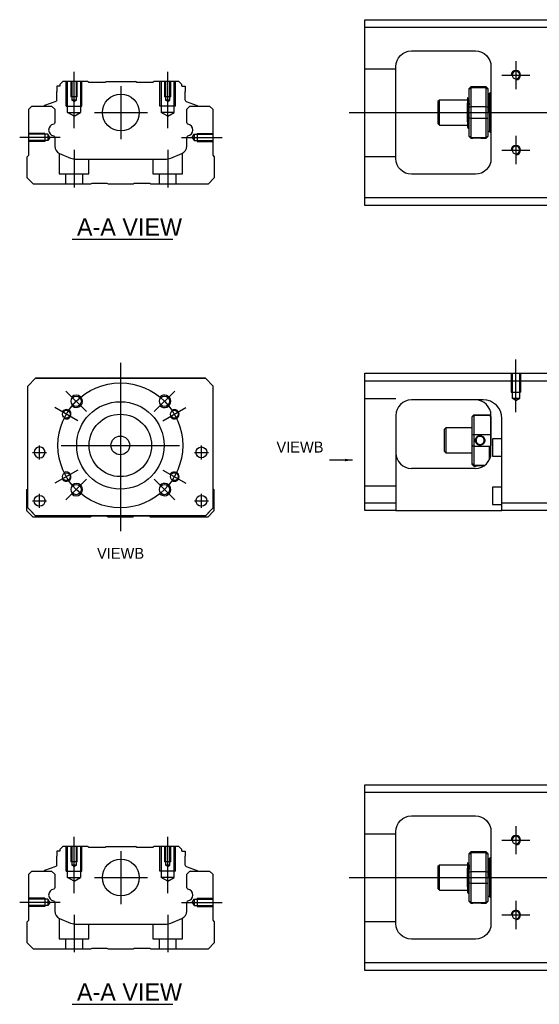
# Model space of a CAD drawing. Header units: millimetres. Extents: x -212 to 3135, y -1694 to 860.
# Tile 467 of 565: x 835 to 1001, y -819 to -504. Entities that reach past the tile are written whole.
import ezdxf
from ezdxf.lldxf.tags import DXFTag

# ---------------------------------------------------------------- set-up
doc = ezdxf.new("R2010")
doc.units = ezdxf.units.MM
doc.layers.get('0').update_dxf_attribs({"linetype": 'CONTINUOUS'})
doc.layers.add('2', color=7, linetype='CONTINUOUS', true_color=0xffffff)
doc.styles.add('CHN', font='txt')
doc.styles.add('DIM-7', font='SIMPLEX.shx', dxfattribs={"width": 0.7, "bigfont": 'chineset.shx'})
tags = doc.linetypes.add('DASHED', pattern=[25.72, 12.86, -12.86]).pattern_tags.tags
tags[6:7] = [DXFTag(74, 4), DXFTag(75, 0), DXFTag(340, '0'), DXFTag(46, 0.0), DXFTag(50, 0.0), DXFTag(44, 0.0), DXFTag(45, 0.0)]
tags[4:5] = [DXFTag(74, 4), DXFTag(75, 0), DXFTag(340, '0'), DXFTag(46, 0.0), DXFTag(50, 0.0), DXFTag(44, 0.0), DXFTag(45, 0.0)]
doc.dimstyles.new('CNS', dxfattribs={"dimtxt": 3.5, "dimasz": 2.5, "dimexe": 1, "dimexo": 1, "dimgap": 1, "dimtad": 1, "dimdsep": 46, "dimtxsty": 'DIM-7', "dimcen": 0.09, "dimclrd": 4, "dimclre": 4, "dimclrt": 1, "dimadec": 0, "dimazin": 0, "dimtfac": 1, "dimtmove": 0, "dimatfit": 3, "dimfxl": 0, "dimtvp": 0.971429, "dimtolj": 1, "dimarcsym": 0})

msp = doc.modelspace()

# ---------------------------------------------------------------- linework, layer by layer
at = {"linetype": 'Continuous'}
for p, q in [((945.43, -506.59), (945.43, -504.09)), ((945.43, -504.09), (1004.43, -504.09)), ((1004.43, -506.59), (945.43, -506.59)), ((945.43, -561.09), (945.43, -506.59)), ((960.43, -514.09), (980.93, -514.09)), ((955.43, -548.59), (955.43, -519.09)), ((985.93, -519.09), (985.93, -548.59)), ((846.7, -525.34), (846.7, -527.04)), ((847.7, -525.34), (846.7, -525.34)), ((848.7, -523.84), (847.7, -524.84)), ((847.7, -524.84), (847.7, -525.34)), ((856.57, -523.84), (848.7, -523.84)), ((856.87, -524.14), (856.57, -523.84)), ((856.87, -524.14), (862.27, -524.14)), ((862.27, -524.14), (862.57, -523.84)), ((862.57, -523.84), (871.97, -523.84)), ((872.27, -524.14), (871.97, -523.84)), ((872.27, -524.14), (877.67, -524.14)), ((877.97, -523.84), (877.67, -524.14)), ((885.85, -523.84), (877.97, -523.84)), ((886.85, -524.84), (885.85, -523.84)), ((886.85, -525.34), (886.85, -524.84)), ((886.85, -525.34), (887.85, -525.34)), ((887.85, -525.34), (887.85, -527.04)), ((979.43, -525.64), (978.93, -526.14)), ((978.93, -526.32), (978.93, -526.14)), ((978.93, -532.16), (978.93, -526.32)), ((984.43, -525.64), (979.43, -525.64)), ((979.43, -525.64), (979.43, -525.87)), ((979.43, -525.87), (979.43, -531.91)), ((984.43, -525.87), (979.43, -525.87)), ((984.93, -526.14), (984.43, -525.64)), ((984.43, -525.87), (984.43, -525.64)), ((984.43, -531.91), (984.43, -525.87)), ((984.93, -526.14), (984.93, -526.32)), ((984.93, -526.32), (984.93, -532.16)), ((846.7, -529.84), (846.7, -527.04)), ((887.85, -529.84), (887.85, -527.04)), ((969.43, -529.84), (968.93, -530.34)), ((978.43, -529.84), (969.43, -529.84)), ((969.43, -537.84), (969.43, -529.84)), ((978.8, -529.34), (978.56, -529.34)), ((985.43, -527.84), (984.93, -527.84)), ((985.43, -533.84), (985.43, -527.84)), ((985.43, -527.94), (985.43, -539.74)), ((837.72, -532.79), (838.72, -531.79)), ((837.72, -547.49), (837.72, -532.79)), ((838.72, -531.79), (845.05, -531.79)), ((842.66, -531.76), (842.66, -531.79)), ((846.37, -530.31), (842.79, -531.6)), ((845.05, -531.79), (846.05, -532.79)), ((846.05, -532.79), (846.05, -537.07)), ((888.17, -530.31), (891.75, -531.6)), ((888.4, -532.79), (889.4, -531.79)), ((888.4, -537.07), (888.4, -532.79)), ((889.4, -531.79), (895.72, -531.79)), ((891.88, -531.76), (891.88, -531.79)), ((895.72, -531.79), (896.72, -532.79)), ((896.72, -532.79), (896.72, -547.49)), ((968.93, -530.34), (968.93, -530.34)), ((968.93, -530.34), (968.93, -537.34)), ((978.43, -536.82), (978.43, -530.87)), ((978.93, -533.84), (978.93, -532.16)), ((979.43, -531.91), (979.43, -533.84)), ((979.43, -531.91), (984.43, -531.91)), ((984.43, -533.84), (984.43, -531.91)), ((984.93, -532.16), (984.93, -535.52)), ((978.93, -535.52), (978.93, -533.84)), ((978.93, -541.35), (978.93, -535.52)), ((979.43, -533.84), (979.43, -535.77)), ((979.43, -535.77), (979.43, -541.81)), ((984.43, -535.77), (979.43, -535.77)), ((984.43, -535.77), (984.43, -533.84)), ((984.43, -541.81), (984.43, -535.77)), ((984.93, -535.52), (984.93, -541.35)), ((985.43, -533.84), (985.43, -539.84)), ((968.93, -537.34), (969.43, -537.84)), ((969.43, -537.84), (978.43, -537.84)), ((978.59, -538.84), (978.76, -538.84)), ((846.05, -541.8), (846.05, -544.62)), ((888.4, -544.62), (888.4, -541.8)), ((978.93, -541.54), (978.93, -541.35)), ((978.93, -541.54), (979.43, -542.04)), ((979.43, -541.81), (979.43, -542.04)), ((979.43, -541.81), (984.43, -541.81)), ((979.43, -542.04), (979.92, -542.04)), ((982.93, -542.04), (984.43, -542.04)), ((984.43, -542.04), (984.93, -541.54)), ((984.43, -542.04), (984.43, -541.81)), ((984.93, -539.84), (985.43, -539.84)), ((984.93, -541.35), (984.93, -541.54)), ((837.22, -547.99), (837.72, -547.49)), ((837.22, -554.79), (837.22, -547.99)), ((847.59, -546.93), (851.15, -548.41)), ((883.29, -548.41), (886.86, -546.93)), ((896.72, -547.49), (897.22, -547.99)), ((897.22, -547.99), (897.22, -554.79)), ((853.07, -548.79), (881.38, -548.79)), ((839.22, -556.79), (837.22, -554.79)), ((897.22, -554.79), (895.22, -556.79)), ((980.93, -553.59), (960.43, -553.59)), ((857.57, -556.79), (839.22, -556.79)), ((857.92, -556.54), (857.57, -556.79)), ((862.92, -556.54), (857.92, -556.54)), ((863.27, -556.79), (862.92, -556.54)), ((871.17, -556.79), (863.27, -556.79)), ((871.52, -556.54), (871.17, -556.79)), ((876.52, -556.54), (871.52, -556.54)), ((876.87, -556.79), (876.52, -556.54)), ((895.22, -556.79), (876.87, -556.79)), ((945.43, -563.59), (945.43, -561.09)), ((945.43, -561.09), (1004.43, -561.09)), ((1004.43, -563.59), (945.43, -563.59)), ((837.4, -621.46), (839.9, -618.96)), ((839.9, -618.96), (837.4, -621.46)), ((839.9, -618.96), (894.4, -618.96)), ((894.4, -618.96), (839.9, -618.96)), ((894.4, -618.96), (896.9, -621.46)), ((896.9, -621.46), (894.4, -618.96)), ((837.4, -660.46), (837.4, -621.46)), ((896.9, -660.46), (896.9, -621.46)), ((837.11, -654.61), (837.4, -654.31)), ((837.11, -661.41), (837.11, -654.61)), ((896.9, -654.41), (897.11, -654.61)), ((897.11, -654.61), (897.11, -661.41)), ((839.11, -663.41), (837.11, -661.41)), ((837.4, -660.46), (839.9, -662.96)), ((839.9, -662.96), (838.4, -661.46)), ((894.4, -662.96), (896.9, -660.46)), ((897.11, -661.41), (895.11, -663.41)), ((857.46, -663.41), (839.11, -663.41)), ((839.9, -662.96), (839.9, -662.96)), ((894.4, -662.96), (839.9, -662.96)), ((894.4, -662.96), (839.9, -662.96)), ((857.81, -663.16), (857.46, -663.41)), ((862.81, -663.16), (857.81, -663.16)), ((863.16, -663.41), (862.81, -663.16)), ((871.05, -663.41), (863.16, -663.41)), ((871.4, -663.16), (871.05, -663.41)), ((876.4, -663.16), (871.4, -663.16)), ((876.76, -663.41), (876.4, -663.16)), ((895.11, -663.41), (876.76, -663.41)), ((945.43, -751.63), (945.43, -749.13)), ((945.43, -749.13), (1004.43, -749.13)), ((1004.43, -751.63), (945.43, -751.63)), ((945.43, -806.13), (945.43, -751.63)), ((960.43, -759.13), (980.93, -759.13)), ((955.43, -793.63), (955.43, -764.13)), ((985.93, -764.13), (985.93, -793.63)), ((848.7, -768.88), (847.7, -769.88)), ((856.57, -768.88), (848.7, -768.88)), ((856.87, -769.18), (856.57, -768.88)), ((856.87, -769.18), (862.27, -769.18)), ((862.27, -769.18), (862.57, -768.88)), ((862.57, -768.88), (871.97, -768.88)), ((872.27, -769.18), (871.97, -768.88)), ((872.27, -769.18), (877.67, -769.18)), ((877.97, -768.88), (877.67, -769.18)), ((885.85, -768.88), (877.97, -768.88)), ((886.85, -769.88), (885.85, -768.88)), ((846.7, -770.38), (846.7, -772.08)), ((847.7, -770.38), (846.7, -770.38)), ((846.7, -774.88), (846.7, -772.08)), ((847.7, -769.88), (847.7, -770.38)), ((886.85, -770.38), (886.85, -769.88)), ((886.85, -770.38), (887.85, -770.38)), ((887.85, -770.38), (887.85, -772.08)), ((887.85, -774.88), (887.85, -772.08)), ((979.43, -770.68), (978.93, -771.18)), ((978.93, -771.36), (978.93, -771.18)), ((978.93, -777.2), (978.93, -771.36)), ((984.43, -770.68), (979.43, -770.68)), ((979.43, -770.68), (979.43, -770.91)), ((979.43, -770.91), (979.43, -776.95)), ((984.43, -770.91), (979.43, -770.91)), ((984.93, -771.18), (984.43, -770.68)), ((984.43, -770.91), (984.43, -770.68)), ((984.43, -776.95), (984.43, -770.91)), ((984.93, -771.18), (984.93, -771.36)), ((984.93, -771.36), (984.93, -777.2)), ((846.37, -775.35), (842.79, -776.64)), ((888.17, -775.35), (891.75, -776.64)), ((969.43, -774.88), (968.93, -775.38)), ((968.93, -775.38), (968.93, -775.38)), ((968.93, -775.38), (968.93, -782.38)), ((978.43, -774.88), (969.43, -774.88)), ((969.43, -782.88), (969.43, -774.88)), ((978.8, -774.38), (978.56, -774.38)), ((985.43, -772.88), (984.93, -772.88)), ((985.43, -778.88), (985.43, -772.88)), ((985.43, -772.98), (985.43, -784.78)), ((837.72, -777.83), (838.72, -776.83)), ((837.72, -792.53), (837.72, -777.83)), ((838.72, -776.83), (845.05, -776.83)), ((842.66, -776.8), (842.66, -776.83)), ((845.05, -776.83), (846.05, -777.83)), ((846.05, -777.83), (846.05, -782.1)), ((888.4, -777.83), (889.4, -776.83)), ((888.4, -782.1), (888.4, -777.83)), ((889.4, -776.83), (895.72, -776.83)), ((891.88, -776.8), (891.88, -776.83)), ((895.72, -776.83), (896.72, -777.83)), ((896.72, -777.83), (896.72, -792.53)), ((978.43, -781.86), (978.43, -775.9)), ((978.93, -778.88), (978.93, -777.2)), ((978.93, -780.55), (978.93, -778.88)), ((979.43, -776.95), (979.43, -778.88)), ((979.43, -776.95), (984.43, -776.95)), ((979.43, -778.88), (979.43, -780.81)), ((984.43, -778.88), (984.43, -776.95)), ((984.43, -780.81), (984.43, -778.88)), ((984.93, -777.2), (984.93, -780.55)), ((985.43, -778.88), (985.43, -784.88)), ((978.93, -786.39), (978.93, -780.55)), ((979.43, -780.81), (979.43, -786.84)), ((984.43, -780.81), (979.43, -780.81)), ((984.43, -786.84), (984.43, -780.81)), ((984.93, -780.55), (984.93, -786.39)), ((968.93, -782.38), (969.43, -782.88)), ((969.43, -782.88), (978.43, -782.88)), ((978.59, -783.88), (978.76, -783.88)), ((984.93, -784.88), (985.43, -784.88)), ((846.05, -786.84), (846.05, -789.66)), ((888.4, -789.66), (888.4, -786.84)), ((978.93, -786.58), (978.93, -786.39)), ((978.93, -786.58), (979.43, -787.08)), ((979.43, -786.84), (979.43, -787.08)), ((979.43, -786.84), (984.43, -786.84)), ((979.43, -787.08), (979.92, -787.08)), ((982.93, -787.08), (984.43, -787.08)), ((984.43, -787.08), (984.93, -786.58)), ((984.43, -787.08), (984.43, -786.84)), ((984.93, -786.39), (984.93, -786.58)), ((837.22, -793.03), (837.72, -792.53)), ((837.22, -799.83), (837.22, -793.03)), ((847.59, -791.97), (851.15, -793.45)), ((853.07, -793.83), (881.38, -793.83)), ((883.29, -793.45), (886.86, -791.97)), ((896.72, -792.53), (897.22, -793.03)), ((897.22, -793.03), (897.22, -799.83)), ((839.22, -801.83), (837.22, -799.83)), ((897.22, -799.83), (895.22, -801.83)), ((980.93, -798.63), (960.43, -798.63)), ((857.57, -801.83), (839.22, -801.83)), ((857.92, -801.58), (857.57, -801.83)), ((862.92, -801.58), (857.92, -801.58)), ((863.27, -801.83), (862.92, -801.58)), ((871.17, -801.83), (863.27, -801.83)), ((871.52, -801.58), (871.17, -801.83)), ((876.52, -801.58), (871.52, -801.58)), ((876.87, -801.83), (876.52, -801.58)), ((895.22, -801.83), (876.87, -801.83)), ((945.43, -808.63), (945.43, -806.13)), ((945.43, -806.13), (1004.43, -806.13)), ((1004.43, -808.63), (945.43, -808.63))]:
    msp.add_line(p, q, dxfattribs=at)
at = {"linetype": 'DASHED', "ltscale": 0.1}
for p, q in [((955.43, -519.98), (945.43, -519.98)), ((849.77, -531.84), (849.77, -523.84)), ((850.2, -533.84), (850.2, -523.84)), ((851.27, -523.84), (851.27, -528.84)), ((851.53, -523.84), (851.53, -529.84)), ((853.01, -529.84), (853.01, -523.84)), ((853.27, -528.84), (853.27, -523.84)), ((854.34, -523.84), (854.34, -533.84)), ((854.77, -531.84), (854.77, -523.84)), ((879.77, -531.84), (879.77, -523.84)), ((880.2, -523.84), (880.2, -533.84)), ((881.27, -523.84), (881.27, -528.84)), ((881.53, -523.84), (881.53, -529.84)), ((883.01, -529.84), (883.01, -523.84)), ((883.27, -528.84), (883.27, -523.84)), ((884.34, -533.84), (884.34, -523.84)), ((884.77, -531.84), (884.77, -523.84)), ((853.27, -528.84), (851.27, -528.84)), ((853.01, -529.84), (851.53, -529.84)), ((852.27, -530.26), (851.53, -529.84)), ((852.27, -530.26), (853.01, -529.84)), ((883.27, -528.84), (881.27, -528.84)), ((883.01, -529.84), (881.53, -529.84)), ((882.27, -530.26), (881.53, -529.84)), ((882.27, -530.26), (883.01, -529.84)), ((849.77, -531.84), (854.77, -531.84)), ((884.77, -531.84), (879.77, -531.84)), ((850.2, -533.84), (854.34, -533.84)), ((852.27, -535.03), (850.2, -533.84)), ((852.27, -535.03), (854.34, -533.84)), ((884.34, -533.84), (880.2, -533.84)), ((882.27, -535.03), (880.2, -533.84)), ((882.27, -535.03), (884.34, -533.84)), ((842.86, -540.49), (837.86, -540.49)), ((843.86, -540.78), (837.86, -540.78)), ((842.86, -540.49), (842.86, -543.09)), ((843.86, -540.78), (843.86, -542.8)), ((844.44, -541.79), (843.86, -540.78)), ((844.44, -541.79), (843.86, -542.8)), ((890.14, -541.79), (890.72, -540.78)), ((890.14, -541.79), (890.72, -542.8)), ((890.72, -540.78), (890.72, -542.8)), ((890.72, -540.78), (896.72, -540.78)), ((891.72, -540.49), (891.72, -543.09)), ((891.72, -540.49), (896.72, -540.49)), ((843.86, -542.8), (837.86, -542.8)), ((842.86, -543.09), (837.86, -543.09)), ((842.86, -542.87), (842.86, -542.91)), ((890.72, -542.8), (896.72, -542.8)), ((891.72, -542.87), (891.72, -542.91)), ((891.72, -543.09), (896.72, -543.09)), ((847.52, -546.92), (847.52, -553.49)), ((887.02, -553.49), (887.02, -546.85)), ((955.43, -547.98), (945.43, -547.98)), ((857.02, -553.49), (857.02, -548.79)), ((877.52, -548.79), (877.52, -553.49)), ((847.52, -553.49), (857.02, -553.49)), ((849.52, -553.49), (849.52, -556.79)), ((855.02, -556.79), (855.02, -553.49)), ((877.52, -553.49), (887.02, -553.49)), ((879.52, -553.49), (879.52, -556.79)), ((885.02, -556.79), (885.02, -553.49)), ((955.43, -765.02), (945.43, -765.02)), ((849.77, -776.88), (849.77, -768.88)), ((850.2, -778.88), (850.2, -768.88)), ((851.27, -768.88), (851.27, -773.88)), ((851.53, -768.88), (851.53, -774.88)), ((853.01, -774.88), (853.01, -768.88)), ((853.27, -773.88), (853.27, -768.88)), ((854.34, -768.88), (854.34, -778.88)), ((854.77, -776.88), (854.77, -768.88)), ((879.77, -776.88), (879.77, -768.88)), ((880.2, -768.88), (880.2, -778.88)), ((881.27, -768.88), (881.27, -773.88)), ((881.53, -768.88), (881.53, -774.88)), ((883.01, -774.88), (883.01, -768.88)), ((883.27, -773.88), (883.27, -768.88)), ((884.34, -778.88), (884.34, -768.88)), ((884.77, -776.88), (884.77, -768.88)), ((853.27, -773.88), (851.27, -773.88)), ((852.27, -775.3), (851.53, -774.87)), ((853.01, -774.88), (851.53, -774.88)), ((852.27, -775.3), (853.01, -774.87)), ((883.27, -773.88), (881.27, -773.88)), ((882.27, -775.3), (881.53, -774.87)), ((883.01, -774.88), (881.53, -774.88)), ((882.27, -775.3), (883.01, -774.87)), ((849.77, -776.88), (854.77, -776.88)), ((850.2, -778.88), (854.34, -778.88)), ((852.27, -780.07), (850.2, -778.88)), ((852.27, -780.07), (854.34, -778.88)), ((884.77, -776.88), (879.77, -776.88)), ((884.34, -778.88), (880.2, -778.88)), ((882.27, -780.07), (880.2, -778.88)), ((882.27, -780.07), (884.34, -778.88)), ((842.86, -785.53), (837.86, -785.53)), ((843.86, -785.82), (837.86, -785.82)), ((843.86, -787.84), (837.86, -787.84)), ((842.86, -788.13), (837.86, -788.13)), ((842.86, -785.53), (842.86, -788.13)), ((842.86, -787.9), (842.86, -787.95)), ((843.86, -785.82), (843.86, -787.84)), ((844.44, -786.83), (843.86, -785.82)), ((844.44, -786.83), (843.86, -787.84)), ((890.14, -786.83), (890.72, -785.82)), ((890.14, -786.83), (890.72, -787.84)), ((890.72, -785.82), (890.72, -787.84)), ((890.72, -785.82), (896.72, -785.82)), ((890.72, -787.84), (896.72, -787.84)), ((891.72, -785.53), (891.72, -788.13)), ((891.72, -785.53), (896.72, -785.53)), ((891.72, -787.9), (891.72, -787.95)), ((891.72, -788.13), (896.72, -788.13)), ((847.52, -791.95), (847.52, -798.53)), ((857.02, -798.53), (857.02, -793.83)), ((877.52, -793.83), (877.52, -798.53)), ((887.02, -798.53), (887.02, -791.89)), ((955.43, -793.02), (945.43, -793.02)), ((847.52, -798.53), (857.02, -798.53)), ((849.52, -798.53), (849.52, -801.83)), ((855.02, -801.83), (855.02, -798.53)), ((877.52, -798.53), (887.02, -798.53)), ((879.52, -798.53), (879.52, -801.83)), ((885.02, -801.83), (885.02, -798.53))]:
    msp.add_line(p, q, dxfattribs=at)
for p, q in [((993.93, -517.34), (993.93, -526.34)), ((989.43, -521.84), (998.43, -521.84)), ((940.43, -533.84), (1078.86, -533.84)), ((847.82, -541.79), (834.82, -541.79)), ((993.93, -541.34), (993.93, -550.34)), ((989.43, -545.84), (998.43, -545.84)), ((851.68, -574.44), (883.92, -574.44)), ((838.97, -642.71), (843.47, -642.71)), ((838.97, -642.71), (843.47, -642.71)), ((890.84, -642.71), (895.34, -642.71)), ((890.84, -642.71), (895.34, -642.71)), ((838.97, -658.21), (843.47, -658.21)), ((838.97, -658.21), (843.47, -658.21)), ((890.84, -658.21), (895.34, -658.21)), ((890.84, -658.21), (895.34, -658.21)), ((993.93, -762.37), (993.93, -771.37)), ((989.43, -766.87), (998.43, -766.87)), ((940.43, -778.88), (1078.86, -778.88)), ((847.82, -786.83), (834.82, -786.83)), ((993.93, -786.37), (993.93, -795.37)), ((989.43, -790.87), (998.43, -790.87)), ((851.68, -819.48), (883.92, -819.48))]:
    msp.add_line(p, q)
at = {"ltscale": 0.1}
for p, q in [((852.27, -538.84), (852.27, -520.84)), ((882.27, -538.84), (882.27, -520.84)), ((886.72, -541.79), (899.72, -541.79)), ((852.27, -545.79), (852.27, -557.79)), ((882.27, -545.79), (882.27, -557.79)), ((852.27, -783.88), (852.27, -765.88)), ((882.27, -783.88), (882.27, -765.88)), ((886.72, -786.83), (899.72, -786.83)), ((852.27, -790.83), (852.27, -802.83)), ((882.27, -790.83), (882.27, -802.83))]:
    msp.add_line(p, q, dxfattribs=at)
at = {"linetype": 'DASHED'}
for p, q in [((856.87, -524.14), (856.87, -524.14)), ((877.67, -524.14), (877.67, -524.14)), ((978.56, -529.34), (978.55, -529.34)), ((839.9, -618.96), (839.9, -618.96)), ((856.38, -618.96), (853.93, -618.96)), ((877.93, -618.96), (880.38, -618.96)), ((894.4, -618.96), (894.4, -618.96)), ((837.4, -621.46), (837.4, -621.46)), ((896.9, -621.46), (896.9, -621.46)), ((839.47, -642.71), (839.47, -642.71)), ((842.97, -642.71), (842.97, -642.71)), ((891.34, -642.71), (891.34, -642.71)), ((894.84, -642.71), (894.84, -642.71)), ((837.4, -645.96), (837.4, -645.96)), ((896.9, -645.96), (896.9, -645.96)), ((839.47, -658.21), (839.47, -658.21)), ((842.97, -658.21), (842.97, -658.21)), ((838.4, -661.46), (838.4, -661.46)), ((894.4, -662.96), (896.9, -660.46)), ((895.9, -661.46), (894.4, -662.96)), ((896.9, -660.46), (895.9, -661.46)), ((895.9, -661.46), (895.9, -661.46)), ((894.4, -662.96), (894.4, -662.96)), ((856.87, -769.18), (856.87, -769.18)), ((877.67, -769.18), (877.67, -769.18)), ((978.56, -774.38), (978.55, -774.38))]:
    msp.add_line(p, q, dxfattribs=at)
at = {"ltscale": 0.3}
for p, q in [((867.27, -525.34), (867.27, -542.34)), ((858.77, -533.84), (875.77, -533.84)), ((867.1, -613.96), (867.1, -667.96)), ((856.25, -629.61), (849.67, -623.03)), ((877.96, -629.61), (884.53, -623.03)), ((853.46, -632.59), (846.1, -628.34)), ((880.74, -632.59), (888.1, -628.34)), ((841.22, -644.96), (841.22, -640.46)), ((841.22, -644.96), (841.22, -640.46)), ((848.1, -640.46), (886.1, -640.46)), ((893.09, -644.96), (893.09, -640.46)), ((893.09, -644.96), (893.09, -640.46)), ((853.46, -648.34), (846.1, -652.59)), ((880.74, -648.34), (888.1, -652.59)), ((856.25, -651.31), (849.67, -657.89)), ((877.96, -651.31), (884.53, -657.89)), ((841.22, -660.46), (841.22, -655.96)), ((841.22, -660.46), (841.22, -655.96)), ((893.09, -660.46), (893.09, -655.96)), ((893.09, -660.46), (893.09, -655.96)), ((867.27, -770.38), (867.27, -787.38)), ((858.77, -778.88), (875.77, -778.88))]:
    msp.add_line(p, q, dxfattribs=at)
at = {"linetype": 'Continuous', "extrusion": (0, 0, -1)}
for centre, radius in [((-993.93, -521.84), 1.23), ((-993.93, -545.84), 1.23), ((-841.22, -642.71), 1.75), ((-993.93, -766.87), 1.23), ((-993.93, -790.87), 1.23)]:
    msp.add_circle(centre, radius, dxfattribs=at)
at = {"linetype": 'Continuous'}
for centre, radius in [((867.27, -533.84), 5.9), ((852.96, -626.32), 1.65), ((867.1, -640.46), 14), ((881.25, -626.32), 1.65), ((849.78, -630.46), 1.25), ((867.1, -640.46), 10), ((884.42, -630.46), 1.25), ((867.1, -640.46), 3), ((893.09, -642.71), 1.75), ((849.78, -650.46), 1.25), ((884.42, -650.46), 1.25), ((852.96, -654.6), 1.65), ((881.25, -654.6), 1.65), ((841.22, -658.21), 1.75), ((893.09, -658.21), 1.75), ((867.27, -778.88), 5.9)]:
    msp.add_circle(centre, radius, dxfattribs=at)
at = {"ltscale": 0.3}
msp.add_circle((867.1, -640.46), 20, dxfattribs=at)
at = {"linetype": 'Continuous', "extrusion": (0, 0, -1)}
for centre, radius, start, end in [((-960.43, -519.09), 5, 0, 90), ((-980.93, -519.09), 5, 90, 180), ((-846.2, -529.84), 0.5, 180, 250.1017), ((-891.68, -531.79), 0.2, 109.8983, 172.0917), ((-845.55, -537.07), 0.5, 180, 249.8105), ((-888.9, -537.07), 0.5, 290.1895, 0), ((-845.55, -541.8), 0.5, 110.1895, 180), ((-888.9, -541.8), 0.5, 0, 69.8105), ((-960.43, -548.59), 5, 270, 0), ((-980.93, -548.59), 5, 180, 270), ((-960.43, -764.13), 5, 0, 90), ((-980.93, -764.13), 5, 90, 180), ((-846.2, -774.88), 0.5, 180, 250.1017), ((-891.68, -776.83), 0.2, 109.8983, 172.0917), ((-845.55, -782.1), 0.5, 180, 249.8105), ((-888.9, -782.1), 0.5, 290.1895, 0), ((-845.55, -786.84), 0.5, 110.1895, 180), ((-888.9, -786.84), 0.5, 0, 69.8105), ((-960.43, -793.63), 5, 270, 0), ((-980.93, -793.63), 5, 180, 270)]:
    msp.add_arc(centre, radius, start, end, dxfattribs=at)
for centre, radius, start, end in [((993.93, -521.84), 1.5, 270, 180), ((993.93, -545.84), 1.5, 270, 180), ((852.96, -626.32), 2, 227.8658, 135), ((881.25, -626.32), 2, 225, 137.8658), ((849.78, -630.46), 1.5, 242.1491, 150), ((884.42, -630.46), 1.5, 210, 122.1491), ((849.78, -650.46), 1.5, 210, 117.8509), ((884.42, -650.46), 1.5, 237.8509, 150), ((852.96, -654.6), 2, 225, 132.134), ((881.25, -654.6), 2, 222.1342, 135), ((993.93, -766.87), 1.5, 270, 180), ((993.93, -790.87), 1.5, 270, 180)]:
    msp.add_arc(centre, radius, start, end)
at = {"linetype": 'Continuous'}
for centre, radius, start, end in [((888.35, -529.84), 0.5, 180, 250.1017), ((985.93, -527.94), 0.5, 90, 180), ((842.86, -531.79), 0.2, 109.8983, 172.0917), ((846.04, -539.43), 1.93, 99.5288, 260.4712), ((888.41, -539.43), 1.93, 279.5288, 80.4712), ((985.93, -539.74), 0.5, 180, 270), ((848.55, -544.62), 2.5, 180, 247.4572), ((885.9, -544.62), 2.5, 292.5428, 0), ((853.07, -543.79), 5, 247.4572, 270), ((881.38, -543.79), 5, 270, 292.5428), ((985.93, -772.98), 0.5, 90, 180), ((888.35, -774.88), 0.5, 180, 250.1017), ((842.86, -776.83), 0.2, 109.8983, 172.0917), ((846.04, -784.47), 1.93, 99.5288, 260.4712), ((888.41, -784.47), 1.93, 279.5288, 80.4712), ((985.93, -784.78), 0.5, 180, 270), ((848.55, -789.66), 2.5, 180, 247.4572), ((885.9, -789.66), 2.5, 292.5428, 0), ((853.07, -788.83), 5, 247.4572, 270), ((881.38, -788.83), 5, 270, 292.5428)]:
    msp.add_arc(centre, radius, start, end, dxfattribs=at)
for points, degree in [([(978.93, -526.32), (979.09, -526.17), (979.26, -526.02), (979.43, -525.87)], 3), ([(984.43, -525.87), (984.59, -526.02), (984.76, -526.17), (984.93, -526.32)], 3), ([(978.56, -529.35), (978.44, -529.14)], 1), ([(978.93, -530.12), (978.86, -530.23), (978.8, -529.34)], 2), ([(978.93, -532.16), (979.09, -532.08), (979.26, -531.99), (979.43, -531.91)], 3), ([(984.43, -531.91), (984.59, -531.99), (984.76, -532.08), (984.93, -532.16)], 3), ([(979.43, -535.77), (979.26, -535.68), (979.09, -535.6), (978.93, -535.52)], 3), ([(984.43, -535.77), (984.59, -535.68), (984.76, -535.6), (984.93, -535.52)], 3), ([(978.41, -538.54), (978.5, -538.69), (978.58, -538.83)], 2), ([(978.77, -538.84), (978.85, -537.7), (978.93, -537.56)], 2), ([(979.43, -541.81), (979.26, -541.66), (979.09, -541.51), (978.93, -541.35)], 3), ([(984.43, -541.81), (984.59, -541.66), (984.76, -541.51), (984.93, -541.35)], 3), ([(978.93, -771.36), (979.09, -771.21), (979.26, -771.06), (979.43, -770.91)], 3), ([(984.43, -770.91), (984.59, -771.06), (984.76, -771.21), (984.93, -771.36)], 3), ([(978.56, -774.39), (978.44, -774.18)], 1), ([(978.93, -775.15), (978.86, -774.26), (978.8, -774.38)], 2), ([(978.93, -777.2), (979.09, -777.11), (979.26, -777.03), (979.43, -776.95)], 3), ([(984.43, -776.95), (984.59, -777.03), (984.76, -777.11), (984.93, -777.2)], 3), ([(979.43, -780.81), (979.26, -780.72), (979.09, -780.64), (978.93, -780.55)], 3), ([(984.43, -780.81), (984.59, -780.72), (984.76, -780.64), (984.93, -780.55)], 3), ([(978.41, -783.58), (978.5, -783.72), (978.58, -783.87)], 2), ([(978.77, -783.87), (978.85, -782.74), (978.93, -782.6)], 2), ([(979.43, -786.84), (979.26, -786.69), (979.09, -786.54), (978.93, -786.39)], 3), ([(984.43, -786.84), (984.59, -786.69), (984.76, -786.54), (984.93, -786.39)], 3)]:
    msp.add_open_spline(points, degree=degree, dxfattribs=at)
for points, knots in [([(978.43, -529.13), (978.43, -529.16), (978.43, -529.25), (978.43, -529.57), (978.43, -529.8), (978.43, -530.32), (978.43, -530.58), (978.43, -530.87)], [0, 0, 0, 0, 0.341605, 0.341605, 0.709042, 0.709042, 1, 1, 1, 1]), ([(978.93, -536.35), (978.91, -536.09), (978.89, -535.77), (978.85, -535.09), (978.84, -534.7), (978.8, -533.92), (978.78, -533.52), (978.75, -531.75), (978.73, -531.38), (978.69, -530.7), (978.68, -530.4), (978.64, -529.9), (978.62, -529.69), (978.59, -529.44), (978.58, -529.37), (978.56, -529.35)], [0, 0, 0, 0, 0.142488, 0.142488, 0.289539, 0.289539, 0.436554, 0.436554, 0.583581, 0.583581, 0.730615, 0.730615, 0.877631, 0.877631, 1, 1, 1, 1]), ([(978.8, -529.34), (978.82, -529.34), (978.84, -530.39), (978.87, -530.61), (978.89, -530.79), (978.91, -531.11), (978.92, -531.21), (978.93, -531.32)], [0, 0, 0, 0, 0.388824, 0.388824, 0.829994, 0.829994, 1, 1, 1, 1]), ([(978.76, -538.84), (978.75, -538.84), (978.75, -538.83), (978.72, -538.75), (978.7, -538.61), (978.67, -538.21), (978.65, -537.94), (978.61, -537.29), (978.59, -536.91), (978.56, -535.1), (978.54, -534.65), (978.51, -533.76), (978.49, -533.3), (978.45, -531.52), (978.44, -531.18), (978.43, -530.87)], [0, 0, 0, 0, 0.062674, 0.062674, 0.22432, 0.22432, 0.386002, 0.386002, 0.547651, 0.547651, 0.70934, 0.70934, 0.870988, 0.870988, 1, 1, 1, 1]), ([(978.43, -536.82), (978.43, -537.19), (978.43, -537.52), (978.43, -538.05), (978.43, -538.25), (978.43, -538.49), (978.43, -538.56), (978.43, -538.56)], [0, 0, 0, 0, 0.355488, 0.355488, 0.70353, 0.70353, 1, 1, 1, 1]), ([(978.43, -536.82), (978.44, -537.21), (978.46, -537.57), (978.5, -538.15), (978.52, -538.39), (978.55, -538.72), (978.57, -538.82), (978.59, -538.84), (978.59, -538.84), (978.59, -538.84)], [0, 0, 0, 0, 0.320659, 0.320659, 0.641321, 0.641321, 0.962057, 0.962057, 1, 1, 1, 1]), ([(979.92, -542.04), (979.92, -542.04), (979.95, -542.03), (980.06, -542.01), (980.15, -542), (980.37, -541.96), (980.5, -541.94), (980.8, -541.91), (980.96, -541.9), (981.29, -541.89), (981.46, -541.89), (981.78, -541.9), (981.93, -541.91), (982.22, -541.93), (982.36, -541.95), (982.6, -541.98), (982.69, -541.99), (982.85, -542.02), (982.9, -542.03), (982.93, -542.04), (982.93, -542.04), (982.93, -542.04)], [0, 0, 0, 0, 0.109357, 0.109357, 0.21915, 0.21915, 0.330451, 0.330451, 0.436162, 0.436162, 0.542186, 0.542186, 0.640015, 0.640015, 0.743853, 0.743853, 0.849113, 0.849113, 0.958413, 0.958413, 1, 1, 1, 1]), ([(978.43, -774.16), (978.43, -774.19), (978.43, -774.29), (978.43, -774.61), (978.43, -774.84), (978.43, -775.35), (978.43, -775.62), (978.43, -775.9)], [0, 0, 0, 0, 0.341605, 0.341605, 0.709042, 0.709042, 1, 1, 1, 1]), ([(978.93, -781.39), (978.91, -781.12), (978.89, -780.81), (978.85, -780.12), (978.84, -779.74), (978.8, -778.96), (978.78, -778.56), (978.75, -777.79), (978.73, -776.41), (978.69, -775.74), (978.68, -775.43), (978.64, -774.93), (978.62, -774.73), (978.59, -774.48), (978.58, -774.41), (978.56, -774.39)], [0, 0, 0, 0, 0.142488, 0.142488, 0.289539, 0.289539, 0.436554, 0.436554, 0.583581, 0.583581, 0.730615, 0.730615, 0.877631, 0.877631, 1, 1, 1, 1]), ([(978.8, -774.38), (978.82, -774.38), (978.84, -774.43), (978.87, -774.64), (978.89, -774.83), (978.91, -776.15), (978.92, -776.25), (978.93, -776.35)], [0, 0, 0, 0, 0.388824, 0.388824, 0.829994, 0.829994, 1, 1, 1, 1]), ([(978.76, -783.87), (978.75, -783.88), (978.75, -783.86), (978.72, -783.79), (978.7, -783.65), (978.67, -783.25), (978.65, -782.98), (978.61, -782.33), (978.59, -781.95), (978.56, -781.14), (978.54, -779.69), (978.51, -778.8), (978.49, -778.34), (978.45, -777.56), (978.44, -776.22), (978.43, -775.9)], [0, 0, 0, 0, 0.062674, 0.062674, 0.22432, 0.22432, 0.386002, 0.386002, 0.547651, 0.547651, 0.70934, 0.70934, 0.870988, 0.870988, 1, 1, 1, 1]), ([(978.43, -781.86), (978.43, -782.23), (978.43, -782.56), (978.43, -783.09), (978.43, -783.29), (978.43, -783.53), (978.43, -783.59), (978.43, -783.6)], [0, 0, 0, 0, 0.355488, 0.355488, 0.70353, 0.70353, 1, 1, 1, 1]), ([(978.43, -781.86), (978.44, -782.25), (978.46, -782.6), (978.5, -783.19), (978.52, -783.43), (978.55, -783.76), (978.57, -783.85), (978.59, -783.87), (978.59, -783.88), (978.59, -783.88)], [0, 0, 0, 0, 0.320659, 0.320659, 0.641321, 0.641321, 0.962057, 0.962057, 1, 1, 1, 1]), ([(979.92, -787.08), (979.92, -787.08), (979.95, -787.07), (980.06, -787.05), (980.15, -787.03), (980.37, -787), (980.5, -786.98), (980.8, -786.95), (980.96, -786.94), (981.29, -786.93), (981.46, -786.92), (981.78, -786.93), (981.93, -786.94), (982.22, -786.97), (982.36, -786.98), (982.6, -787.02), (982.69, -787.03), (982.85, -787.06), (982.9, -787.07), (982.93, -787.07), (982.93, -787.08), (982.93, -787.08)], [0, 0, 0, 0, 0.109357, 0.109357, 0.21915, 0.21915, 0.330451, 0.330451, 0.436162, 0.436162, 0.542186, 0.542186, 0.640015, 0.640015, 0.743853, 0.743853, 0.849113, 0.849113, 0.958413, 0.958413, 1, 1, 1, 1])]:
    msp.add_open_spline(points, degree=3, knots=knots, dxfattribs=at)
at = {"linetype": 'DASHED'}
for points, degree in [([(978.8, -529.34), (978.79, -529.34), (978.79, -529.35)], 2), ([(979.92, -542.04), (979.93, -542.02)], 1), ([(978.8, -774.38), (978.79, -774.38), (978.79, -774.39)], 2), ([(979.92, -787.07), (979.93, -787.06)], 1)]:
    msp.add_open_spline(points, degree=degree, dxfattribs=at)
at = {"layer": '2', "ltscale": 0.5}
msp.add_line((993.93, -629.76), (993.93, -612.94), dxfattribs=at)
at = {"layer": '2', "linetype": 'Continuous'}
for p, q in [((945.43, -619.85), (945.43, -617.35)), ((945.43, -617.35), (1004.43, -617.35)), ((1004.43, -619.85), (945.43, -619.85)), ((945.43, -658.85), (945.43, -619.85)), ((983.27, -625.85), (960.43, -625.85)), ((979.93, -631.15), (980.43, -630.65)), ((980.43, -630.65), (980.43, -630.88)), ((980.43, -630.65), (985.43, -630.65)), ((985.93, -631.15), (985.43, -630.65)), ((985.43, -630.88), (985.43, -630.65)), ((955.43, -630.85), (955.43, -658.85)), ((979.93, -631.15), (979.93, -631.34)), ((979.93, -637.17), (979.93, -631.34)), ((980.43, -630.88), (980.43, -636.92)), ((985.43, -630.88), (980.43, -630.88)), ((985.93, -642.85), (985.93, -630.85)), ((985.93, -631.15), (985.93, -631.34)), ((985.93, -631.34), (985.93, -637.17)), ((989.43, -658.85), (989.43, -631.85)), ((971.43, -634.85), (970.93, -635.35)), ((970.93, -635.35), (970.93, -638.85)), ((979.93, -634.85), (971.43, -634.85)), ((971.43, -634.85), (971.43, -642.85)), ((980.43, -636.92), (980.43, -640.78)), ((980.43, -636.92), (985.43, -636.92)), ((970.93, -638.85), (970.93, -642.35)), ((979.93, -640.53), (979.93, -637.17)), ((985.93, -637.17), (985.93, -640.53)), ((989.43, -638.35), (986.43, -638.35)), ((986.43, -638.35), (986.43, -643.85)), ((970.93, -642.35), (971.43, -642.85)), ((971.43, -642.85), (979.93, -642.85)), ((979.93, -646.37), (979.93, -640.53)), ((980.43, -640.78), (980.43, -646.82)), ((985.43, -640.78), (980.43, -640.78)), ((985.43, -645.03), (985.43, -640.78)), ((979.93, -646.55), (979.93, -646.37)), ((979.93, -646.55), (980.43, -647.05)), ((986.43, -643.85), (989.43, -643.85)), ((980.93, -647.85), (960.43, -647.85)), ((980.43, -646.82), (980.43, -647.05)), ((980.43, -646.82), (983.97, -646.82)), ((980.43, -647.05), (980.92, -647.05)), ((989.43, -653.85), (986.43, -653.85)), ((986.43, -653.85), (986.43, -659.35)), ((945.43, -658.85), (955.43, -658.85)), ((945.43, -661.35), (945.43, -658.85)), ((955.43, -658.85), (955.43, -661.35)), ((989.43, -661.35), (989.43, -658.85)), ((989.43, -658.85), (1004.43, -658.85)), ((955.43, -661.35), (945.43, -661.35)), ((955.43, -661.35), (989.43, -661.35)), ((986.43, -659.35), (989.43, -659.35)), ((1004.43, -661.35), (989.43, -661.35))]:
    msp.add_line(p, q, dxfattribs=at)
at = {"layer": '2', "linetype": 'DASHED', "ltscale": 0.1}
for p, q in [((992.43, -617.35), (992.43, -623.35)), ((992.7, -617.35), (992.7, -625.35)), ((995.15, -625.35), (995.15, -617.35)), ((995.43, -617.35), (995.43, -623.35)), ((992.43, -623.35), (995.43, -623.35)), ((955.43, -625.49), (945.43, -625.49)), ((993.93, -626.05), (992.7, -625.34)), ((992.7, -625.35), (995.15, -625.35)), ((993.93, -626.05), (995.15, -625.34)), ((955.43, -653.49), (945.43, -653.49))]:
    msp.add_line(p, q, dxfattribs=at)
at = {"layer": '2', "linetype": 'DASHED'}
msp.add_line((983.43, -625.85), (983.27, -625.85), dxfattribs=at)
at = {"layer": '2', "linetype": 'Continuous'}
for centre, start, end in [((960.43, -630.85), 90, 180), ((980.93, -630.85), 0, 90), ((960.43, -642.85), 180, 270), ((980.93, -642.85), 270, 0)]:
    msp.add_arc(centre, 5, start, end, dxfattribs=at)
at = {"layer": '2', "linetype": 'DASHED'}
msp.add_arc((983.43, -631.85), 6, 0, 90, dxfattribs=at)
at = {"layer": '2', "linetype": 'Continuous'}
msp.add_ellipse((983.43, -631.85), major_axis=(-4.24, 4.24), ratio=1, start_param=3.926991, end_param=5.497787, dxfattribs=at)
for points in [[(983.43, -625.85), (983.37, -625.85), (983.32, -625.85), (983.27, -625.85)], [(980.43, -630.88), (980.26, -631.03), (980.09, -631.18), (979.93, -631.34)], [(985.43, -630.88), (985.59, -631.03), (985.76, -631.18), (985.93, -631.34)], [(980.43, -636.92), (980.26, -637.01), (980.09, -637.09), (979.93, -637.17)], [(985.43, -636.92), (985.59, -637.01), (985.76, -637.09), (985.93, -637.17)], [(980.43, -640.78), (980.26, -640.7), (980.09, -640.61), (979.93, -640.53)], [(985.93, -640.53), (985.76, -640.61), (985.59, -640.7), (985.43, -640.78)], [(980.43, -646.82), (980.26, -646.67), (980.09, -646.52), (979.93, -646.37)]]:
    msp.add_open_spline(points, degree=3, dxfattribs=at)
for points, knots in [([(980.92, -638.85), (980.92, -638.67), (980.95, -638.5), (981.06, -638.17), (981.15, -638.01), (981.36, -637.73), (981.5, -637.61), (981.79, -637.43), (981.95, -637.37), (982.28, -637.29), (982.46, -637.29), (982.78, -637.33), (982.93, -637.38), (983.22, -637.52), (983.36, -637.62), (983.59, -637.86), (983.69, -638), (983.84, -638.3), (983.9, -638.48), (983.93, -638.72), (983.93, -638.78), (983.93, -638.85)], [0, 0, 0, 0, 0.109357, 0.109357, 0.21915, 0.21915, 0.330451, 0.330451, 0.436162, 0.436162, 0.542186, 0.542186, 0.640015, 0.640015, 0.743853, 0.743853, 0.849113, 0.849113, 0.958413, 0.958413, 1, 1, 1, 1]), ([(983.93, -638.85), (983.93, -639.03), (983.9, -639.2), (983.79, -639.53), (983.7, -639.69), (983.48, -639.97), (983.35, -640.09), (983.05, -640.27), (982.89, -640.34), (982.56, -640.41), (982.39, -640.41), (982.07, -640.37), (981.91, -640.32), (981.63, -640.18), (981.49, -640.08), (981.25, -639.84), (981.16, -639.7), (981.01, -639.39), (980.95, -639.22), (980.92, -638.98), (980.92, -638.92), (980.92, -638.85)], [0, 0, 0, 0, 0.109681, 0.109681, 0.219848, 0.219848, 0.331471, 0.331471, 0.436803, 0.436803, 0.542595, 0.542595, 0.640477, 0.640477, 0.744315, 0.744315, 0.8492, 0.8492, 0.95844, 0.95844, 1, 1, 1, 1]), ([(983.73, -638.85), (983.73, -638.73), (983.71, -638.6), (983.63, -638.35), (983.57, -638.22), (983.4, -637.98), (983.3, -637.88), (983.06, -637.71), (982.93, -637.64), (982.65, -637.56), (982.5, -637.54), (982.21, -637.56), (982.07, -637.59), (981.81, -637.7), (981.68, -637.77), (981.46, -637.96), (981.37, -638.08), (981.22, -638.33), (981.17, -638.47), (981.13, -638.69), (981.13, -638.77), (981.13, -638.85)], [0, 0, 0, 0, 0.090081, 0.090081, 0.195216, 0.195216, 0.30186, 0.30186, 0.410211, 0.410211, 0.517617, 0.517617, 0.621981, 0.621981, 0.727419, 0.727419, 0.835017, 0.835017, 0.943332, 0.943332, 1, 1, 1, 1]), ([(981.13, -638.85), (981.13, -638.97), (981.14, -639.1), (981.22, -639.35), (981.28, -639.48), (981.45, -639.72), (981.55, -639.82), (981.79, -639.99), (981.92, -640.06), (982.2, -640.14), (982.35, -640.16), (982.64, -640.14), (982.78, -640.11), (983.04, -640), (983.17, -639.93), (983.39, -639.74), (983.48, -639.62), (983.63, -639.37), (983.68, -639.23), (983.72, -639.01), (983.73, -638.93), (983.73, -638.85)], [0, 0, 0, 0, 0.090082, 0.090082, 0.19511, 0.19511, 0.301651, 0.301651, 0.410013, 0.410013, 0.517402, 0.517402, 0.621792, 0.621792, 0.727238, 0.727238, 0.834796, 0.834796, 0.943135, 0.943135, 1, 1, 1, 1]), ([(980.92, -647.05), (980.92, -647.05), (980.95, -647.04), (981.06, -647.02), (981.15, -647.01), (981.37, -646.97), (981.5, -646.96), (981.8, -646.93), (981.96, -646.91), (982.29, -646.9), (982.46, -646.9), (982.78, -646.91), (982.94, -646.92), (983.22, -646.94), (983.36, -646.96), (983.56, -646.99), (983.64, -647), (983.7, -647.01)], [0, 0, 0, 0, 0.1096809, 0.1096809, 0.2198481, 0.2198481, 0.3314707, 0.3314707, 0.4368026, 0.4368026, 0.542595, 0.542595, 0.6404774, 0.6404774, 0.7443154, 0.7443154, 0.8201607, 0.8201607, 0.8201607, 0.8201607])]:
    msp.add_open_spline(points, degree=3, knots=knots, dxfattribs=at)

# ---------------------------------------------------------------- texts
at = {"style": 'CHN'}
for s, insert, char_height, attachment_point in [('A-A VIEW', (853.18, -570.5), 5.6, 4), ('VIEWB', (932.23, -642.73), 3.5, 9), ('VIEWB', (874.71, -676.77), 3.5, 9), ('A-A VIEW', (853.18, -815.54), 5.6, 4)]:
    msp.add_mtext(s, dxfattribs=dict(at, insert=insert, char_height=char_height, attachment_point=attachment_point))

# ---------------------------------------------------------------- leaders
msp.add_leader([(941.58, -645.14), (934.14, -645.15)], dimstyle='CNS', override={"dimgap": 1, "dimtad": 1})

doc.saveas('drawing.dxf')
